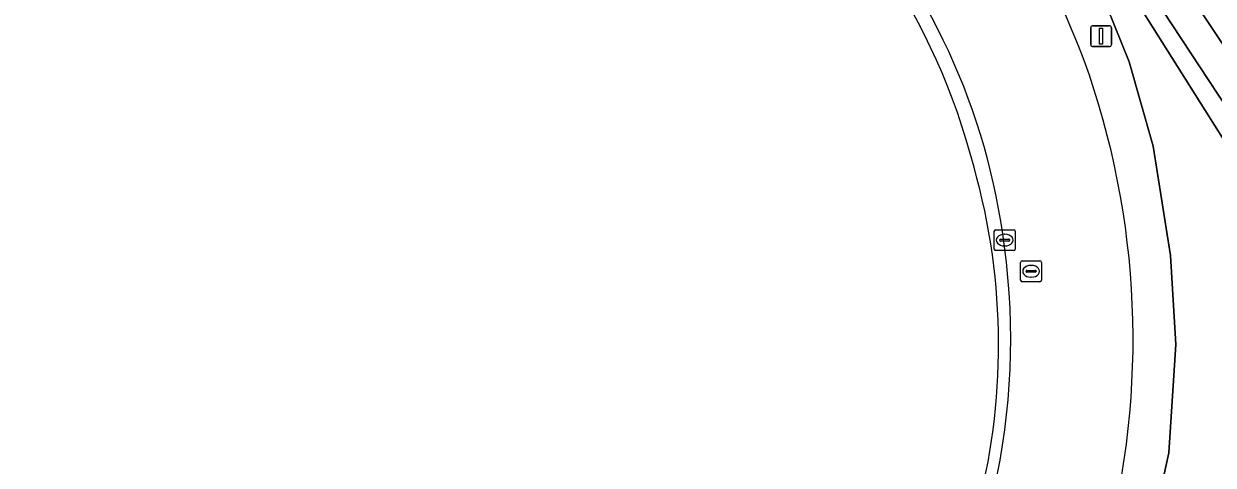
# Model space of a CAD drawing. Extents: x 155018 to 156648, y 383979 to 385733.
# Drawn here: x 155927.5 to 155984.4, y 384277.5 to 384298.6 of the extents above; entities that cross this region are included whole.
import ezdxf

# ---------------------------------------------------------------- set-up
doc = ezdxf.new("R2010")
doc.units = 0
for name, color, linetype in [('IMGEO_Berm_groen', 7, 'Continuous'), ('IMGEO_Groenvoorziening', 7, 'Continuous'), ('IMGEO_Kolk', 7, 'Continuous'), ('IMGEO_Lichtmast', 7, 'Continuous'), ('IMGEO_Loofbos', 7, 'Continuous'), ('IMGEO_Oever', 7, 'Continuous'), ('IMGEO_Rijbaan_regionaal_gesloten', 7, 'Continuous'), ('IMGEO_Rioolput', 7, 'Continuous'), ('IMGEO_Waterloop', 7, 'Continuous')]:
    doc.layers.add(name, color=color, linetype=linetype)

msp = doc.modelspace()

# ---------------------------------------------------------------- linework, layer by layer
at = {"layer": 'IMGEO_Berm_groen'}
msp.add_lwpolyline([(155981.007, 384272.089), (155982.31, 384278.047), (155982.653, 384283.228), (155982.386, 384287.489), (155981.559, 384292.713), (155980.408, 384296.757), (155978.671, 384301.077)], dxfattribs=at)
for centre, radius, start, end in [((155941.869, 384283.654), 32.147, 14.5067, 90.2832), ((155941.212, 384282.895), 39.572, 19.5053, 53.9765), ((155943.107, 384283.998), 31.587, 7.1177, 42.478), ((155941.325, 384283.465), 39.278, 343.9697, 18.7764), ((155942.883, 384283.216), 31.283, 314.1031, 15.7497), ((155941.678, 384283.488), 33.07, 327.1338, 7.6871)]:
    msp.add_arc(centre, radius, start, end, dxfattribs=at)
at = {"layer": 'IMGEO_Groenvoorziening'}
for points in [[(155957.349, 384326.752), (155936.413, 384339.792), (155927.519, 384323.217), (155928.267, 384322.748), (155930.244, 384322.566), (155932.517, 384323.254), (155936.377, 384323.942), (155940.586, 384324.246), (155946.591, 384324.058), (155950.979, 384323.333), (155954.52, 384322.333), (155958.673, 384320.596), (155962.742, 384318.486), (155965.602, 384316.559), (155968.617, 384314.212), (155973.407, 384309.198), (155976.086, 384305.715), (155978.671, 384301.077), (155980.408, 384296.757), (155981.559, 384292.713), (155982.386, 384287.489), (155982.653, 384283.228), (155982.31, 384278.047), (155981.007, 384272.089)], [(155987.189, 384289.457), (155975.487, 384308.023)]]:
    msp.add_lwpolyline(points, dxfattribs=at)
at = {"layer": 'IMGEO_Kolk'}
for p, q in [((155974.034, 384288.725), (155974.886, 384288.725)), ((155973.959, 384287.799), (155973.959, 384288.651)), ((155974.218, 384288.219), (155974.218, 384288.231)), ((155974.656, 384288.182), (155974.258, 384288.182)), ((155974.261, 384288.268), (155974.659, 384288.268)), ((155974.447, 384288.505), (155974.472, 384288.505)), ((155974.702, 384288.231), (155974.702, 384288.219)), ((155974.96, 384288.651), (155974.96, 384287.799)), ((155974.886, 384287.725), (155974.034, 384287.725)), ((155974.47, 384287.945), (155974.445, 384287.945))]:
    msp.add_line(p, q, dxfattribs=at)
for points in [[(155974.034, 384288.725), (155974.886, 384288.725)], [(155973.959, 384287.799), (155973.959, 384288.651)], [(155974.96, 384288.651), (155974.96, 384287.799)], [(155974.886, 384287.725), (155974.034, 384287.725)]]:
    msp.add_lwpolyline(points, dxfattribs=at)
for centre, radius, start, end in [((155974.036, 384288.649), 0.0765, 91.552, 178.448), ((155974.036, 384288.649), 0.0765, 91.552, 178.448), ((155974.884, 384288.649), 0.0765, 1.552, 88.448), ((155974.884, 384288.649), 0.0765, 1.552, 88.448), ((155974.258, 384288.228), 0.0403, 85.8775, 175.7526), ((155974.255, 384288.218), 0.0366, 178.938, 274.7102), ((155974.659, 384288.225), 0.043, 264.8664, 352.4533), ((155974.663, 384288.23), 0.0386, 1.7309, 96.639), ((155974.036, 384287.801), 0.0765, 181.552, 268.448), ((155974.036, 384287.801), 0.0765, 181.552, 268.448), ((155974.884, 384287.801), 0.0765, 271.552, 358.448), ((155974.884, 384287.801), 0.0765, 271.552, 358.448)]:
    msp.add_arc(centre, radius, start, end, dxfattribs=at)
for centre, major_axis, ratio, start_param, end_param in [((155974.446, 384288.225), (-0.387, 0.002), 0.722429, 4.712389, 7.853982), ((155974.471, 384288.225), (-0.39, 0.002), 0.717154, 1.570796, 4.712389)]:
    msp.add_ellipse(centre, major_axis=major_axis, ratio=ratio, start_param=start_param, end_param=end_param, dxfattribs=at)
at = {"layer": 'IMGEO_Lichtmast'}
for p, q in [((155978.576, 384297.579), (155978.576, 384298.379)), ((155978.576, 384298.379), (155978.576, 384297.579)), ((155978.676, 384298.479), (155979.466, 384298.479)), ((155979.466, 384298.479), (155978.676, 384298.479)), ((155979.566, 384298.379), (155979.566, 384297.579)), ((155979.566, 384297.579), (155979.566, 384298.379)), ((155979.466, 384297.479), (155978.676, 384297.479)), ((155978.676, 384297.479), (155979.466, 384297.479))]:
    msp.add_line(p, q, dxfattribs=at)
msp.add_lwpolyline([(155978.996, 384298.354), (155979.146, 384298.354), (155979.146, 384297.604), (155978.996, 384297.604), (155978.996, 384298.354)], dxfattribs=at)
for centre, start, end in [((155978.676, 384298.379), 90, 180), ((155978.676, 384298.379), 90, 180), ((155979.466, 384298.379), 0, 90), ((155979.466, 384298.379), 360, 90), ((155978.676, 384297.579), 180, 270), ((155978.676, 384297.579), 180, 270), ((155979.466, 384297.579), 270, 0), ((155979.466, 384297.579), 270, 0)]:
    msp.add_arc(centre, 0.1, start, end, dxfattribs=at)
at = {"layer": 'IMGEO_Loofbos'}
for centre, radius, start, end in [((155941.869, 384283.654), 32.147, 14.5067, 90.2832), ((155942.883, 384283.216), 31.283, 314.1031, 15.7497)]:
    msp.add_arc(centre, radius, start, end, dxfattribs=at)
at = {"layer": 'IMGEO_Oever'}
for points in [[(155986.444, 384292.495), (155979.82, 384302.559), (155973.875, 384311.433), (155967.463, 384319.247), (155957.824, 384327.739), (155954.979, 384329.565), (155948.1, 384333.769), (155937.357, 384340.436), (155938.291, 384341.794), (155950.945, 384334.151), (155958.674, 384328.886), (155967.718, 384320.945), (155972.113, 384316.21), (155975.988, 384311.444), (155978.068, 384308.344), (155982.548, 384301.126), (155987.984, 384292.973)], [(155975.487, 384308.023), (155987.189, 384289.457)]]:
    msp.add_lwpolyline(points, dxfattribs=at)
at = {"layer": 'IMGEO_Rijbaan_regionaal_gesloten'}
for centre, radius, start, end in [((155941.212, 384282.895), 39.572, 19.5053, 53.9765), ((155943.107, 384283.998), 31.587, 7.1177, 42.478), ((155941.325, 384283.465), 39.278, 343.9697, 18.7764), ((155941.678, 384283.488), 33.07, 327.1338, 7.6871)]:
    msp.add_arc(centre, radius, start, end, dxfattribs=at)
at = {"layer": 'IMGEO_Rioolput'}
for p, q in [((155975.22, 384286.309), (155975.22, 384287.161)), ((155975.295, 384287.235), (155976.147, 384287.235)), ((155975.708, 384287.015), (155975.733, 384287.015)), ((155976.221, 384287.161), (155976.221, 384286.309)), ((155975.479, 384286.729), (155975.479, 384286.741)), ((155975.917, 384286.692), (155975.519, 384286.692)), ((155975.522, 384286.778), (155975.92, 384286.778)), ((155975.731, 384286.455), (155975.706, 384286.455)), ((155975.963, 384286.741), (155975.963, 384286.729)), ((155976.147, 384286.235), (155975.295, 384286.235))]:
    msp.add_line(p, q, dxfattribs=at)
for points in [[(155975.22, 384286.309), (155975.22, 384287.161)], [(155975.295, 384287.235), (155976.147, 384287.235)], [(155976.221, 384287.161), (155976.221, 384286.309)], [(155976.147, 384286.235), (155975.295, 384286.235)]]:
    msp.add_lwpolyline(points, dxfattribs=at)
for centre, radius, start, end in [((155975.297, 384287.159), 0.0765, 91.552, 178.448), ((155975.297, 384287.159), 0.0765, 91.552, 178.448), ((155976.145, 384287.159), 0.0765, 1.552, 88.448), ((155976.145, 384287.159), 0.0765, 1.552, 88.448), ((155975.519, 384286.738), 0.0403, 85.8775, 175.7526), ((155975.516, 384286.728), 0.0366, 178.938, 274.7102), ((155975.92, 384286.735), 0.043, 264.8664, 352.4533), ((155975.924, 384286.74), 0.0386, 1.7309, 96.639), ((155975.297, 384286.311), 0.0765, 181.552, 268.448), ((155975.297, 384286.311), 0.0765, 181.552, 268.448), ((155976.145, 384286.311), 0.0765, 271.552, 358.448), ((155976.145, 384286.311), 0.0765, 271.552, 358.448)]:
    msp.add_arc(centre, radius, start, end, dxfattribs=at)
for centre, major_axis, ratio, start_param, end_param in [((155975.707, 384286.735), (-0.387, 0.002), 0.722429, 4.712389, 7.853982), ((155975.732, 384286.735), (-0.39, 0.002), 0.717154, 1.570796, 4.712389)]:
    msp.add_ellipse(centre, major_axis=major_axis, ratio=ratio, start_param=start_param, end_param=end_param, dxfattribs=at)
at = {"layer": 'IMGEO_Waterloop'}
msp.add_lwpolyline([(155987.984, 384292.973), (155982.548, 384301.126), (155978.068, 384308.344), (155975.988, 384311.444), (155972.113, 384316.21), (155967.718, 384320.945), (155958.674, 384328.886), (155950.945, 384334.151), (155938.291, 384341.794), (155937.357, 384340.436), (155948.1, 384333.769), (155954.979, 384329.565), (155957.824, 384327.739), (155967.463, 384319.247), (155973.875, 384311.433), (155979.82, 384302.559), (155986.444, 384292.495)], dxfattribs=at)

doc.saveas('drawing.dxf')
